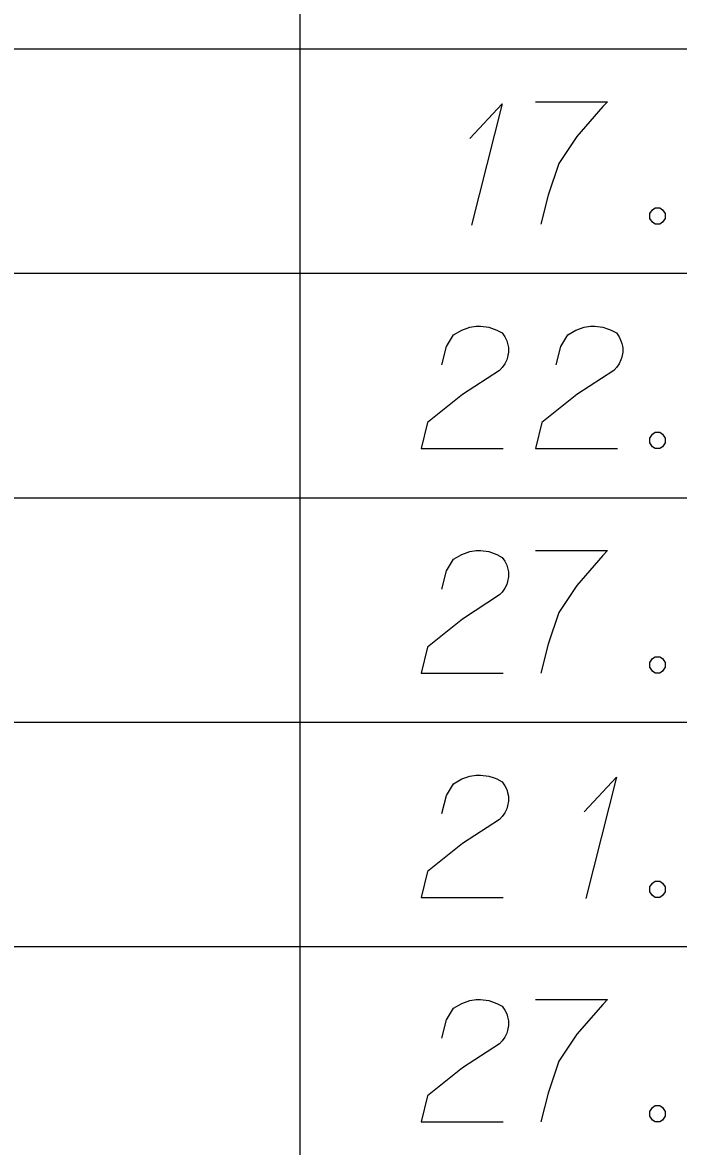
# Model space of a CAD drawing. Extents: x 2074207 to 2076812, y 516372 to 523312.
# Drawn here: x 2076371.33 to 2076397.04, y 518281.86 to 518325.93 of the extents above; entities that cross this region are included whole.
import ezdxf

# ---------------------------------------------------------------- set-up
doc = ezdxf.new("R2010")
doc.units = 0
doc.layers.add('Prop DirtTable_ Soil Test Results - Outline (Minor)', color=7, linetype='Continuous')
doc.layers.add('Prop DirtTable_ Soil Test Results - Tx (Sample Data)', color=7, linetype='Continuous')

msp = doc.modelspace()

# ---------------------------------------------------------------- linework, layer by layer
at = {"layer": 'Prop DirtTable_ Soil Test Results - Outline (Minor)'}
for p, q in [((2076382.2, 518333.699), (2076382.2, 518324.899)), ((2076260.609, 518324.899), (2076811.903, 518324.899)), ((2076260.609, 518324.899), (2076811.903, 518324.899)), ((2076382.2, 518324.899), (2076382.2, 518316.099)), ((2076260.609, 518316.099), (2076811.903, 518316.099)), ((2076260.609, 518316.099), (2076811.903, 518316.099)), ((2076382.2, 518316.099), (2076382.2, 518307.299)), ((2076260.609, 518307.299), (2076811.903, 518307.299)), ((2076260.609, 518307.299), (2076811.903, 518307.299)), ((2076382.2, 518307.299), (2076382.2, 518298.499)), ((2076260.609, 518298.499), (2076811.903, 518298.499)), ((2076260.609, 518298.499), (2076811.903, 518298.499)), ((2076382.2, 518298.499), (2076382.2, 518289.699)), ((2076260.609, 518289.699), (2076811.903, 518289.699)), ((2076260.609, 518289.699), (2076811.903, 518289.699)), ((2076382.2, 518289.699), (2076382.2, 518280.899))]:
    msp.add_line(p, q, dxfattribs=at)
at = {"layer": 'Prop DirtTable_ Soil Test Results - Tx (Sample Data)'}
for points in [[(2076388.86, 518321.389), (2076390.13, 518322.75), (2076388.931, 518317.987)], [(2076391.436, 518322.825), (2076394.258, 518322.825), (2076394.081, 518322.636), (2076393.058, 518321.465), (2076392.353, 518320.406), (2076391.929, 518319.159), (2076391.647, 518318.025)], [(2076396.127, 518318.668), (2076396.304, 518318.668), (2076396.409, 518318.592), (2076396.515, 518318.441), (2076396.515, 518318.252), (2076396.409, 518318.101), (2076396.304, 518318.025), (2076396.127, 518318.025), (2076396.021, 518318.101), (2076395.916, 518318.252), (2076395.916, 518318.441), (2076396.021, 518318.592), (2076396.127, 518318.668)], [(2076387.767, 518312.513), (2076387.943, 518313.231), (2076388.226, 518313.685), (2076388.543, 518313.874), (2076388.86, 518313.987), (2076389.107, 518314.025), (2076389.284, 518314.025), (2076389.601, 518313.987), (2076389.813, 518313.912), (2076389.919, 518313.874), (2076390.13, 518313.761), (2076390.236, 518313.609), (2076390.307, 518313.458), (2076390.342, 518313.345), (2076390.377, 518313.194), (2076390.377, 518313.005), (2076390.342, 518312.816), (2076390.307, 518312.702), (2076390.236, 518312.551), (2076390.13, 518312.4), (2076390.025, 518312.287), (2076388.578, 518311.342), (2076387.203, 518310.246), (2076386.956, 518309.225), (2076390.166, 518309.225)], [(2076392.247, 518312.513), (2076392.423, 518313.231), (2076392.706, 518313.685), (2076393.023, 518313.874), (2076393.34, 518313.987), (2076393.587, 518314.025), (2076393.764, 518314.025), (2076394.081, 518313.987), (2076394.293, 518313.912), (2076394.399, 518313.874), (2076394.61, 518313.761), (2076394.716, 518313.609), (2076394.787, 518313.458), (2076394.822, 518313.345), (2076394.857, 518313.194), (2076394.857, 518313.005), (2076394.822, 518312.816), (2076394.787, 518312.702), (2076394.716, 518312.551), (2076394.61, 518312.4), (2076394.505, 518312.287), (2076393.058, 518311.342), (2076391.683, 518310.246), (2076391.436, 518309.225), (2076394.646, 518309.225)], [(2076396.127, 518309.868), (2076396.304, 518309.868), (2076396.409, 518309.792), (2076396.515, 518309.641), (2076396.515, 518309.452), (2076396.409, 518309.301), (2076396.304, 518309.225), (2076396.127, 518309.225), (2076396.021, 518309.301), (2076395.916, 518309.452), (2076395.916, 518309.641), (2076396.021, 518309.792), (2076396.127, 518309.868)], [(2076387.767, 518303.713), (2076387.943, 518304.431), (2076388.226, 518304.885), (2076388.543, 518305.074), (2076388.86, 518305.187), (2076389.107, 518305.225), (2076389.284, 518305.225), (2076389.601, 518305.187), (2076389.813, 518305.112), (2076389.919, 518305.074), (2076390.13, 518304.961), (2076390.236, 518304.809), (2076390.307, 518304.658), (2076390.342, 518304.545), (2076390.377, 518304.394), (2076390.377, 518304.205), (2076390.342, 518304.016), (2076390.307, 518303.902), (2076390.236, 518303.751), (2076390.13, 518303.6), (2076390.025, 518303.487), (2076388.578, 518302.542), (2076387.203, 518301.446), (2076386.956, 518300.425), (2076390.166, 518300.425)], [(2076391.436, 518305.225), (2076394.258, 518305.225), (2076394.081, 518305.036), (2076393.058, 518303.865), (2076392.353, 518302.806), (2076391.929, 518301.559), (2076391.647, 518300.425)], [(2076396.127, 518301.068), (2076396.304, 518301.068), (2076396.409, 518300.992), (2076396.515, 518300.841), (2076396.515, 518300.652), (2076396.409, 518300.501), (2076396.304, 518300.425), (2076396.127, 518300.425), (2076396.021, 518300.501), (2076395.916, 518300.652), (2076395.916, 518300.841), (2076396.021, 518300.992), (2076396.127, 518301.068)], [(2076387.767, 518294.913), (2076387.943, 518295.631), (2076388.226, 518296.085), (2076388.543, 518296.274), (2076388.86, 518296.387), (2076389.107, 518296.425), (2076389.284, 518296.425), (2076389.601, 518296.387), (2076389.813, 518296.312), (2076389.919, 518296.274), (2076390.13, 518296.161), (2076390.236, 518296.009), (2076390.307, 518295.858), (2076390.342, 518295.745), (2076390.377, 518295.594), (2076390.377, 518295.405), (2076390.342, 518295.216), (2076390.307, 518295.102), (2076390.236, 518294.951), (2076390.13, 518294.8), (2076390.025, 518294.687), (2076388.578, 518293.742), (2076387.203, 518292.646), (2076386.956, 518291.625), (2076390.166, 518291.625)], [(2076393.34, 518294.989), (2076394.61, 518296.35), (2076393.411, 518291.587)], [(2076396.127, 518292.268), (2076396.304, 518292.268), (2076396.409, 518292.192), (2076396.515, 518292.041), (2076396.515, 518291.852), (2076396.409, 518291.701), (2076396.304, 518291.625), (2076396.127, 518291.625), (2076396.021, 518291.701), (2076395.916, 518291.852), (2076395.916, 518292.041), (2076396.021, 518292.192), (2076396.127, 518292.268)], [(2076387.767, 518286.113), (2076387.943, 518286.831), (2076388.226, 518287.285), (2076388.543, 518287.474), (2076388.86, 518287.587), (2076389.107, 518287.625), (2076389.284, 518287.625), (2076389.601, 518287.587), (2076389.813, 518287.512), (2076389.919, 518287.474), (2076390.13, 518287.361), (2076390.236, 518287.209), (2076390.307, 518287.058), (2076390.342, 518286.945), (2076390.377, 518286.794), (2076390.377, 518286.605), (2076390.342, 518286.416), (2076390.307, 518286.302), (2076390.236, 518286.151), (2076390.13, 518286), (2076390.025, 518285.887), (2076388.578, 518284.942), (2076387.203, 518283.846), (2076386.956, 518282.825), (2076390.166, 518282.825)], [(2076391.436, 518287.625), (2076394.258, 518287.625), (2076394.081, 518287.436), (2076393.058, 518286.265), (2076392.353, 518285.206), (2076391.929, 518283.959), (2076391.647, 518282.825)], [(2076396.127, 518283.468), (2076396.304, 518283.468), (2076396.409, 518283.392), (2076396.515, 518283.241), (2076396.515, 518283.052), (2076396.409, 518282.901), (2076396.304, 518282.825), (2076396.127, 518282.825), (2076396.021, 518282.901), (2076395.916, 518283.052), (2076395.916, 518283.241), (2076396.021, 518283.392), (2076396.127, 518283.468)]]:
    msp.add_lwpolyline(points, dxfattribs=at)

doc.saveas('drawing.dxf')
